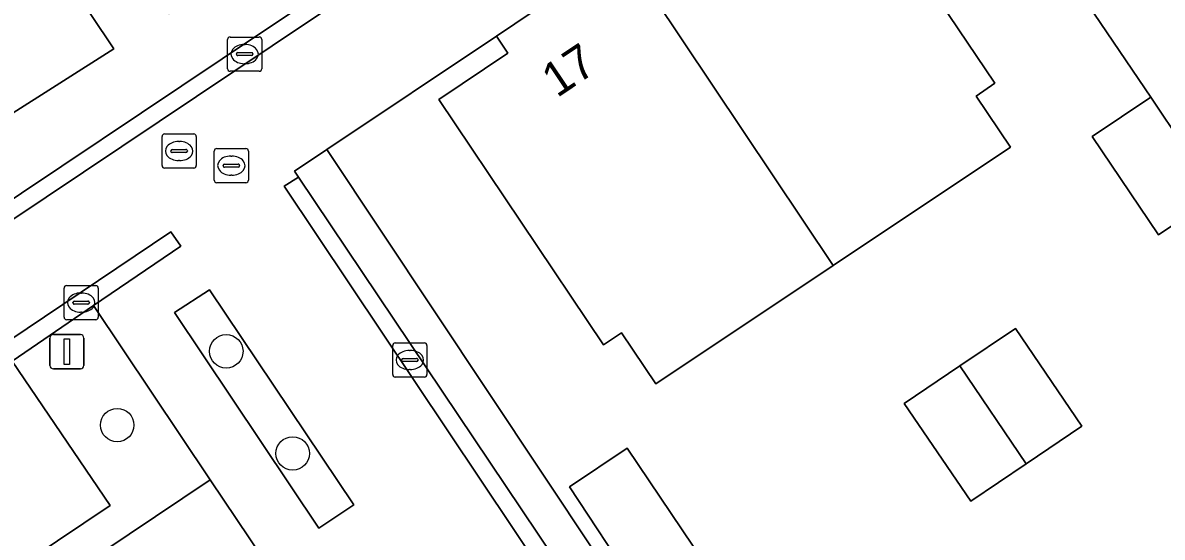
# Model space of a CAD drawing. Extents: x 158793 to 159888, y 384317 to 385256.
# Drawn here: x 159170.74 to 159204.02, y 384546.31 to 384561.36 of the extents above; entities that cross this region are included whole.
import ezdxf

# ---------------------------------------------------------------- set-up
doc = ezdxf.new("R2010")
doc.units = 0
for name, color, linetype in [('IMGEO_Boom', 7, 'Continuous'), ('IMGEO_Erf', 7, 'Continuous'), ('IMGEO_Groenvoorziening', 7, 'Continuous'), ('IMGEO_Kolk', 7, 'Continuous'), ('IMGEO_Lichtmast', 7, 'Continuous'), ('IMGEO_Pand', 7, 'Continuous'), ('IMGEO_Pand_nummerreeks', 7, 'Continuous'), ('IMGEO_Parkeervlak_open', 7, 'Continuous'), ('IMGEO_Rijbaan_lokaal_open', 7, 'Continuous'), ('IMGEO_Rioolput', 7, 'Continuous'), ('IMGEO_Voetpad_open', 7, 'Continuous')]:
    doc.layers.add(name, color=color, linetype=linetype)

msp = doc.modelspace()

# ---------------------------------------------------------------- linework, layer by layer
at = {"layer": 'IMGEO_Boom'}
for centre in [(159176.68, 384551.749), (159173.494, 384549.591), (159178.62, 384548.763)]:
    msp.add_circle(centre, 0.489, dxfattribs=at)
at = {"layer": 'IMGEO_Erf'}
for points in [[(159205.614, 384556.297), (159203.913, 384555.158), (159201.973, 384558.031), (159203.688, 384559.176), (159196.883, 384569.224)], [(159170.24, 384558.583), (159173.398, 384560.595), (159168.665, 384567.656)], [(159194.299, 384566.763), (159199.128, 384559.588), (159198.584, 384559.214), (159199.588, 384557.723), (159194.41, 384554.261), (159189.232, 384550.798), (159188.227, 384552.291), (159187.697, 384551.937), (159182.886, 384559.116), (159184.908, 384560.47), (159184.571, 384560.964), (159179.615, 384557.65), (159196.883, 384531.677), (159197.999, 384532.399), (159192.822, 384540.091), (159198.743, 384544.081), (159203.6, 384536.887), (159201.572, 384535.526), (159201.909, 384535.023), (159211.83, 384541.696)]]:
    msp.add_lwpolyline(points, dxfattribs=at)
for points in [[(159201.671, 384549.558), (159200.044, 384548.456), (159198.433, 384547.366), (159196.485, 384550.224), (159198.11, 384551.321), (159199.734, 384552.418)], [(159188.609, 384544.902), (159186.705, 384547.782), (159188.395, 384548.922), (159190.315, 384546.05), (159192.747, 384542.412), (159191.013, 384541.266)]]:
    msp.add_lwpolyline(points, close=True, dxfattribs=at)
at = {"layer": 'IMGEO_Groenvoorziening'}
for points in [[(159194.349, 384572.964), (159194.721, 384572.428), (159195.001, 384572.021), (159196.883, 384569.224), (159203.688, 384559.176), (159205.614, 384556.297), (159212.583, 384560.985), (159215.457, 384562.919), (159216.603, 384561.19), (159220.224, 384555.79), (159241.676, 384570.148), (159236.203, 384578.24), (159225.432, 384570.963), (159220.412, 384578.373), (159205.406, 384568.333), (159202.072, 384573.326), (159200.399, 384572.198), (159198.155, 384575.531)], [(159179.615, 384557.65), (159178.669, 384557.017), (159178.788, 384556.84), (159196.033, 384531.127), (159196.883, 384531.677)], [(159176.194, 384553.55), (159175.165, 384552.881), (159179.385, 384546.576), (159180.411, 384547.264)], [(159159.576, 384544.176), (159157.252, 384542.609), (159160.626, 384537.545), (159168.272, 384542.666), (159176.212, 384547.991), (159172.804, 384553.09), (159170.423, 384551.464), (159173.284, 384547.242), (159162.426, 384539.948)]]:
    msp.add_lwpolyline(points, close=True, dxfattribs=at)
at = {"layer": 'IMGEO_Kolk'}
for p, q in [((159176.791, 384560.939), (159177.643, 384560.939)), ((159176.716, 384560.013), (159176.716, 384560.865)), ((159177.204, 384560.719), (159177.229, 384560.719)), ((159177.717, 384560.865), (159177.717, 384560.013)), ((159176.975, 384560.433), (159176.975, 384560.445)), ((159177.413, 384560.396), (159177.015, 384560.396)), ((159177.018, 384560.482), (159177.416, 384560.482)), ((159177.459, 384560.445), (159177.459, 384560.433)), ((159177.643, 384559.939), (159176.791, 384559.939)), ((159177.227, 384560.159), (159177.202, 384560.159)), ((159171.941, 384552.748), (159171.941, 384553.6)), ((159172.016, 384553.674), (159172.868, 384553.674)), ((159172.942, 384553.6), (159172.942, 384552.748)), ((159172.429, 384553.454), (159172.454, 384553.454)), ((159172.2, 384553.168), (159172.2, 384553.18)), ((159172.638, 384553.131), (159172.24, 384553.131)), ((159172.243, 384553.217), (159172.641, 384553.217)), ((159172.684, 384553.18), (159172.684, 384553.168)), ((159172.868, 384552.674), (159172.016, 384552.674)), ((159172.452, 384552.894), (159172.427, 384552.894)), ((159181.617, 384551.995), (159182.469, 384551.995)), ((159181.542, 384551.069), (159181.542, 384551.921)), ((159182.03, 384551.775), (159182.055, 384551.775)), ((159182.543, 384551.921), (159182.543, 384551.069)), ((159181.801, 384551.489), (159181.801, 384551.501)), ((159182.239, 384551.452), (159181.841, 384551.452)), ((159181.844, 384551.538), (159182.242, 384551.538)), ((159182.285, 384551.501), (159182.285, 384551.489)), ((159182.469, 384550.995), (159181.617, 384550.995)), ((159182.053, 384551.215), (159182.028, 384551.215))]:
    msp.add_line(p, q, dxfattribs=at)
for points in [[(159176.791, 384560.939), (159177.643, 384560.939)], [(159176.716, 384560.013), (159176.716, 384560.865)], [(159177.717, 384560.865), (159177.717, 384560.013)], [(159177.643, 384559.939), (159176.791, 384559.939)], [(159171.941, 384552.748), (159171.941, 384553.6)], [(159172.016, 384553.674), (159172.868, 384553.674)], [(159172.942, 384553.6), (159172.942, 384552.748)], [(159172.868, 384552.674), (159172.016, 384552.674)], [(159181.617, 384551.995), (159182.469, 384551.995)], [(159181.542, 384551.069), (159181.542, 384551.921)], [(159182.543, 384551.921), (159182.543, 384551.069)], [(159182.469, 384550.995), (159181.617, 384550.995)]]:
    msp.add_lwpolyline(points, dxfattribs=at)
for centre, radius, start, end in [((159176.793, 384560.863), 0.0765, 91.552, 178.448), ((159176.793, 384560.863), 0.0765, 91.552, 178.448), ((159177.641, 384560.863), 0.0765, 1.552, 88.448), ((159177.641, 384560.863), 0.0765, 1.552, 88.448), ((159177.015, 384560.442), 0.0403, 85.8775, 175.7526), ((159177.012, 384560.432), 0.0366, 178.938, 274.7102), ((159177.416, 384560.439), 0.043, 264.8664, 352.4533), ((159177.42, 384560.444), 0.0386, 1.7309, 96.639), ((159176.793, 384560.015), 0.0765, 181.552, 268.448), ((159176.793, 384560.015), 0.0765, 181.552, 268.448), ((159177.641, 384560.015), 0.0765, 271.552, 358.448), ((159177.641, 384560.015), 0.0765, 271.552, 358.448), ((159172.018, 384553.598), 0.0765, 91.552, 178.448), ((159172.018, 384553.598), 0.0765, 91.552, 178.448), ((159172.866, 384553.598), 0.0765, 1.552, 88.448), ((159172.866, 384553.598), 0.0765, 1.552, 88.448), ((159172.24, 384553.177), 0.0403, 85.8775, 175.7526), ((159172.237, 384553.167), 0.0366, 178.938, 274.7102), ((159172.641, 384553.174), 0.043, 264.8664, 352.4533), ((159172.645, 384553.179), 0.0386, 1.7309, 96.639), ((159172.018, 384552.75), 0.0765, 181.552, 268.448), ((159172.018, 384552.75), 0.0765, 181.552, 268.448), ((159172.866, 384552.75), 0.0765, 271.552, 358.448), ((159172.866, 384552.75), 0.0765, 271.552, 358.448), ((159181.619, 384551.919), 0.0765, 91.552, 178.448), ((159181.619, 384551.919), 0.0765, 91.552, 178.448), ((159182.467, 384551.919), 0.0765, 1.552, 88.448), ((159182.467, 384551.919), 0.0765, 1.552, 88.448), ((159181.841, 384551.498), 0.0403, 85.8775, 175.7526), ((159181.838, 384551.488), 0.0366, 178.938, 274.7102), ((159182.242, 384551.495), 0.043, 264.8664, 352.4533), ((159182.246, 384551.5), 0.0386, 1.7309, 96.639), ((159181.619, 384551.071), 0.0765, 181.552, 268.448), ((159181.619, 384551.071), 0.0765, 181.552, 268.448), ((159182.467, 384551.071), 0.0765, 271.552, 358.448), ((159182.467, 384551.071), 0.0765, 271.552, 358.448)]:
    msp.add_arc(centre, radius, start, end, dxfattribs=at)
for centre, major_axis, ratio, start_param, end_param in [((159177.203, 384560.439), (-0.387, 0.002), 0.722429, 4.712389, 7.853982), ((159177.228, 384560.439), (-0.39, 0.002), 0.717154, 1.570796, 4.712389), ((159172.428, 384553.174), (-0.387, 0.002), 0.722429, 4.712389, 7.853982), ((159172.453, 384553.174), (-0.39, 0.002), 0.717154, 1.570796, 4.712389), ((159182.029, 384551.495), (-0.387, 0.002), 0.722429, 4.712389, 7.853982), ((159182.054, 384551.495), (-0.39, 0.002), 0.717154, 1.570796, 4.712389)]:
    msp.add_ellipse(centre, major_axis=major_axis, ratio=ratio, start_param=start_param, end_param=end_param, dxfattribs=at)
at = {"layer": 'IMGEO_Lichtmast'}
for p, q in [((159171.529, 384551.336), (159171.529, 384552.136)), ((159171.529, 384552.136), (159171.529, 384551.336)), ((159171.629, 384552.236), (159172.419, 384552.236)), ((159172.419, 384552.236), (159171.629, 384552.236)), ((159172.519, 384552.136), (159172.519, 384551.336)), ((159172.519, 384551.336), (159172.519, 384552.136)), ((159172.419, 384551.236), (159171.629, 384551.236)), ((159171.629, 384551.236), (159172.419, 384551.236))]:
    msp.add_line(p, q, dxfattribs=at)
msp.add_lwpolyline([(159171.949, 384552.111), (159172.099, 384552.111), (159172.099, 384551.361), (159171.949, 384551.361), (159171.949, 384552.111)], dxfattribs=at)
for centre, start, end in [((159171.629, 384552.136), 90, 180), ((159171.629, 384552.136), 90, 180), ((159172.419, 384552.136), 0, 90), ((159172.419, 384552.136), 360, 90), ((159171.629, 384551.336), 180, 270), ((159171.629, 384551.336), 180, 270), ((159172.419, 384551.336), 270, 0), ((159172.419, 384551.336), 270, 0)]:
    msp.add_arc(centre, 0.1, start, end, dxfattribs=at)
at = {"layer": 'IMGEO_Pand'}
for points in [[(159194.299, 384566.763), (159192.245, 384565.407), (159191.903, 384565.914), (159188.261, 384563.455), (159194.41, 384554.261), (159199.588, 384557.723), (159198.584, 384559.214), (159199.128, 384559.588)], [(159188.261, 384563.455), (159184.571, 384560.964), (159184.908, 384560.47), (159182.886, 384559.116), (159187.697, 384551.937), (159188.227, 384552.291), (159189.232, 384550.798), (159194.41, 384554.261)], [(159205.614, 384556.297), (159203.688, 384559.176), (159201.973, 384558.031), (159203.913, 384555.158)], [(159199.734, 384552.418), (159198.11, 384551.321), (159200.044, 384548.456), (159201.671, 384549.558)], [(159198.11, 384551.321), (159196.485, 384550.224), (159198.433, 384547.366), (159200.044, 384548.456)], [(159188.609, 384544.902), (159190.315, 384546.05), (159188.395, 384548.922), (159186.705, 384547.782)], [(159179.286, 384543.407), (159176.212, 384547.991), (159168.272, 384542.666), (159171.356, 384538.068)]]:
    msp.add_lwpolyline(points, close=True, dxfattribs=at)
at = {"layer": 'IMGEO_Parkeervlak_open'}
msp.add_lwpolyline([(159170.423, 384551.464), (159159.576, 384544.176), (159162.426, 384539.948), (159173.284, 384547.242)], close=True, dxfattribs=at)
at = {"layer": 'IMGEO_Rijbaan_lokaal_open'}
for points in [[(159119.692, 384548.604), (159118.029, 384551.058), (159117.766, 384551.476), (159117.718, 384551.55), (159112.692, 384559.025), (159112.208, 384559.697), (159111.807, 384559.428), (159111.782, 384559.411), (159131.797, 384529.704), (159178.017, 384560.678), (159195.001, 384572.021), (159194.721, 384572.428), (159177.742, 384561.091), (159131.92, 384530.403), (159130.515, 384532.465), (159130.239, 384532.89), (159123.806, 384542.482)], [(159178.788, 384556.84), (159178.371, 384556.579), (159195.59, 384530.821), (159196.033, 384531.127)], [(159151.428, 384500.515), (159133.468, 384527.238), (159175.064, 384555.242), (159175.35, 384554.823), (159172.804, 384553.09), (159176.212, 384547.991), (159179.286, 384543.407), (159182.36, 384538.824), (159185.434, 384534.241), (159188.508, 384529.657), (159190.205, 384527.153), (159192.762, 384528.848), (159193.039, 384528.419)], [(159179.385, 384546.576), (159175.165, 384552.881), (159176.194, 384553.55), (159180.411, 384547.264)]]:
    msp.add_lwpolyline(points, close=True, dxfattribs=at)
for points in [[(159211.83, 384541.696), (159201.909, 384535.023), (159197.999, 384532.399), (159196.883, 384531.677), (159196.033, 384531.127), (159195.59, 384530.821), (159178.371, 384556.579), (159178.788, 384556.84), (159178.669, 384557.017), (159179.615, 384557.65), (159184.571, 384560.964), (159188.261, 384563.455), (159191.903, 384565.914), (159196.883, 384569.224), (159195.001, 384572.021), (159178.017, 384560.678), (159131.797, 384529.704), (159111.782, 384559.411), (159108.917, 384557.49), (159163.183, 384476.655), (159166.119, 384478.572), (159153.048, 384498.068), (159198.654, 384528.669), (159243.562, 384558.734)], [(159134.158, 384527.09), (159140.006, 384531.001), (159142.311, 384532.584), (159153.19, 384539.87), (159155.589, 384541.488), (159157.252, 384542.609), (159159.576, 384544.176), (159170.423, 384551.464), (159172.804, 384553.09), (159175.35, 384554.823), (159175.064, 384555.242), (159133.468, 384527.238)]]:
    msp.add_lwpolyline(points, dxfattribs=at)
at = {"layer": 'IMGEO_Rioolput'}
for p, q in [((159174.803, 384557.178), (159174.803, 384558.03)), ((159174.878, 384558.104), (159175.73, 384558.104)), ((159175.804, 384558.03), (159175.804, 384557.178)), ((159175.062, 384557.598), (159175.062, 384557.61)), ((159175.105, 384557.647), (159175.503, 384557.647)), ((159175.291, 384557.884), (159175.316, 384557.884)), ((159175.546, 384557.61), (159175.546, 384557.598)), ((159176.328, 384556.753), (159176.328, 384557.605)), ((159176.403, 384557.679), (159177.255, 384557.679)), ((159177.329, 384557.605), (159177.329, 384556.753)), ((159175.5, 384557.561), (159175.102, 384557.561)), ((159175.314, 384557.324), (159175.289, 384557.324)), ((159176.816, 384557.459), (159176.841, 384557.459)), ((159175.73, 384557.104), (159174.878, 384557.104)), ((159176.587, 384557.173), (159176.587, 384557.185)), ((159177.025, 384557.136), (159176.627, 384557.136)), ((159176.63, 384557.222), (159177.028, 384557.222)), ((159177.071, 384557.185), (159177.071, 384557.173)), ((159177.255, 384556.679), (159176.403, 384556.679)), ((159176.839, 384556.899), (159176.814, 384556.899))]:
    msp.add_line(p, q, dxfattribs=at)
for points in [[(159174.803, 384557.178), (159174.803, 384558.03)], [(159174.878, 384558.104), (159175.73, 384558.104)], [(159175.804, 384558.03), (159175.804, 384557.178)], [(159176.328, 384556.753), (159176.328, 384557.605)], [(159176.403, 384557.679), (159177.255, 384557.679)], [(159177.329, 384557.605), (159177.329, 384556.753)], [(159175.73, 384557.104), (159174.878, 384557.104)], [(159177.255, 384556.679), (159176.403, 384556.679)]]:
    msp.add_lwpolyline(points, dxfattribs=at)
for centre, radius, start, end in [((159174.88, 384558.028), 0.0765, 91.552, 178.448), ((159174.88, 384558.028), 0.0765, 91.552, 178.448), ((159175.728, 384558.028), 0.0765, 1.552, 88.448), ((159175.728, 384558.028), 0.0765, 1.552, 88.448), ((159175.102, 384557.607), 0.0403, 85.8775, 175.7526), ((159175.099, 384557.597), 0.0366, 178.938, 274.7102), ((159175.503, 384557.604), 0.043, 264.8664, 352.4533), ((159175.507, 384557.609), 0.0386, 1.7309, 96.639), ((159176.405, 384557.603), 0.0765, 91.552, 178.448), ((159176.405, 384557.603), 0.0765, 91.552, 178.448), ((159177.253, 384557.603), 0.0765, 1.552, 88.448), ((159177.253, 384557.603), 0.0765, 1.552, 88.448), ((159174.88, 384557.18), 0.0765, 181.552, 268.448), ((159174.88, 384557.18), 0.0765, 181.552, 268.448), ((159175.728, 384557.18), 0.0765, 271.552, 358.448), ((159175.728, 384557.18), 0.0765, 271.552, 358.448), ((159176.627, 384557.182), 0.0403, 85.8775, 175.7526), ((159176.624, 384557.172), 0.0366, 178.938, 274.7102), ((159177.028, 384557.179), 0.043, 264.8664, 352.4533), ((159177.032, 384557.184), 0.0386, 1.7309, 96.639), ((159176.405, 384556.755), 0.0765, 181.552, 268.448), ((159176.405, 384556.755), 0.0765, 181.552, 268.448), ((159177.253, 384556.755), 0.0765, 271.552, 358.448), ((159177.253, 384556.755), 0.0765, 271.552, 358.448)]:
    msp.add_arc(centre, radius, start, end, dxfattribs=at)
for centre, major_axis, ratio, start_param, end_param in [((159175.29, 384557.604), (-0.387, 0.002), 0.722429, 4.712389, 7.853982), ((159175.315, 384557.604), (-0.39, 0.002), 0.717154, 1.570796, 4.712389), ((159176.815, 384557.179), (-0.387, 0.002), 0.722429, 4.712389, 7.853982), ((159176.84, 384557.179), (-0.39, 0.002), 0.717154, 1.570796, 4.712389)]:
    msp.add_ellipse(centre, major_axis=major_axis, ratio=ratio, start_param=start_param, end_param=end_param, dxfattribs=at)
at = {"layer": 'IMGEO_Voetpad_open'}
for points in [[(159177.742, 384561.091), (159194.721, 384572.428), (159194.349, 384572.964), (159193.8, 384573.756), (159193.655, 384573.965), (159190.856, 384572.121), (159189.399, 384571.161), (159176.47, 384562.598), (159175.007, 384561.62), (159171.232, 384567.261), (159162.529, 384580.264), (159155.852, 384575.778), (159154.128, 384574.62), (159124.093, 384554.441), (159117.376, 384564.452), (159116.454, 384565.827), (159111.43, 384562.409)], [(159168.665, 384567.656), (159173.398, 384560.595), (159170.24, 384558.583)], [(159130.515, 384532.465), (159131.92, 384530.403), (159177.742, 384561.091)]]:
    msp.add_lwpolyline(points, dxfattribs=at)

# ---------------------------------------------------------------- texts
at = {"layer": 'IMGEO_Pand_nummerreeks'}
msp.add_text('17', height=1, rotation=33.8274, dxfattribs=at).set_placement((159186.341, 384559.146))

doc.saveas('drawing.dxf')
